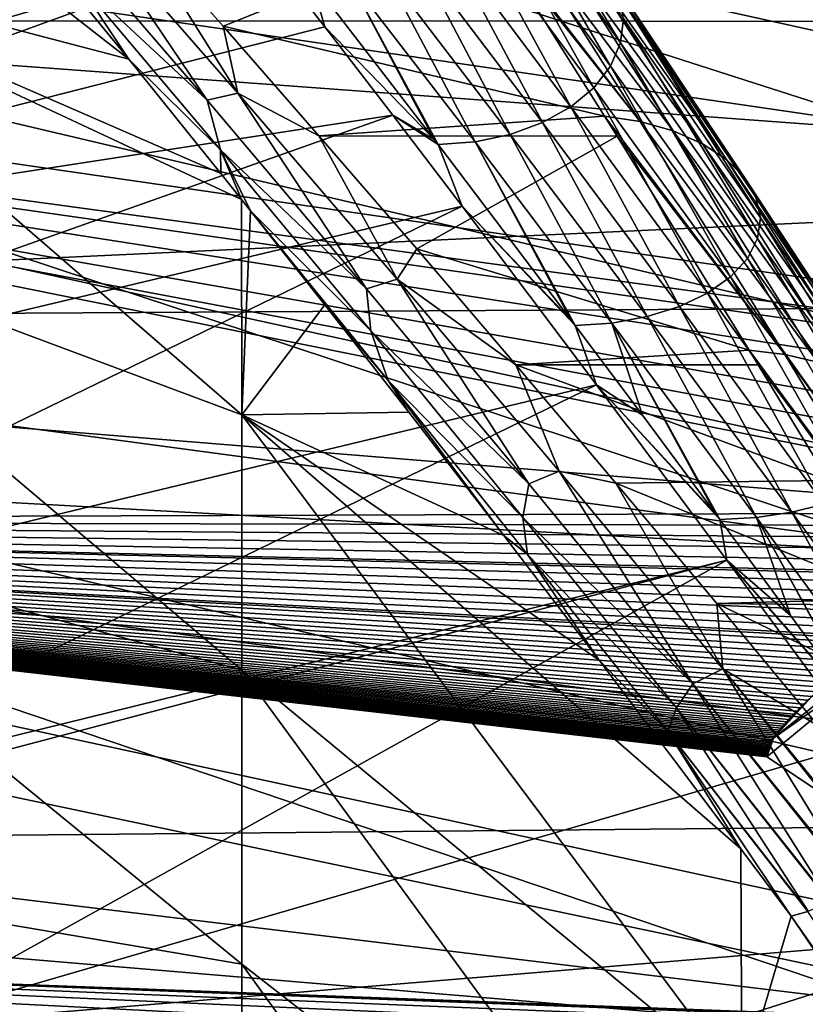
# Model space of a CAD drawing. Header units: metres. Extents: x -22 to 72, y -222 to 22.
# Tile 389 of 410: x 57 to 59.08, y 12.96 to 15.57. Entities that reach past the tile are written whole.
import ezdxf

# ---------------------------------------------------------------- set-up
doc = ezdxf.new("R2010")
doc.units = ezdxf.units.M
doc.layers.add('solid_509499_SW0002_01', color=7, linetype='CONTINUOUS')

msp = doc.modelspace()

# ---------------------------------------------------------------- linework, layer by layer
at = {"layer": 'solid_509499_SW0002_01'}
for points in [[(59.299999, 15.29152, 79.610748), (53.299999, 16.169104, 80.438652), (53.299999, 17.218668, 78.93972)], [(59.299999, 15.29152, 79.610748), (53.299999, 17.218668, 78.93972), (59.299999, 15.79896, 78.910217)], [(60.799999, 15.170644, 56.72784), (53.299999, 16.826427, 56.46608), (53.299999, 15.725126, 55.004604)], [(60.799999, 15.170644, 56.72784), (60.799999, 15.669168, 57.431786), (53.299999, 16.826427, 56.46608)], [(53.5, 15.570957, 53.909389), (53.5, 16.771345, 55.361885), (68.892906, 16.768806, 55.358517)], [(53.5, 15.570957, 53.909389), (68.892906, 16.768806, 55.358517), (68.892647, 15.568485, 53.906658)], [(57.284763, 15.468898, 73.779427), (56.153522, 16.353491, 74.042969), (56.153522, 15.766315, 75.441597)], [(57.284763, 15.468898, 73.779427), (57.046501, 15.760974, 73.574783), (56.153522, 16.353491, 74.042969)], [(59.299999, 14.184084, 80.940315), (53.299999, 14.988661, 81.838356), (53.299999, 16.169104, 80.438652)], [(59.299999, 14.752696, 80.288124), (53.299999, 16.169104, 80.438652), (59.299999, 15.29152, 79.610748)], [(59.299999, 14.184084, 80.940315), (53.299999, 16.169104, 80.438652), (59.299999, 14.752696, 80.288124)], [(57.324516, 16.167601, 71.185913), (54.911007, 15.286402, 71.319283), (54.647202, 15.627502, 70.792061)], [(57.474178, 15.978541, 71.44722), (54.911007, 15.286402, 71.319283), (57.324516, 16.167601, 71.185913)], [(53.5, 16.053226, 81.538605), (68.912209, 15.49331, 82.175941), (68.913612, 16.093622, 81.490562)], [(53.5, 16.053226, 81.538605), (53.5, 14.77501, 82.923103), (68.912209, 15.49331, 82.175941)], [(58.589035, 15.51264, 72.544777), (58.251923, 15.98486, 72.082947), (58.259624, 16.057203, 72.148849)], [(58.596733, 15.576848, 72.618622), (58.589035, 15.51264, 72.544777), (58.259624, 16.057203, 72.148849)], [(57.474178, 15.978541, 71.44722), (55.098606, 15.039456, 71.635147), (54.911007, 15.286402, 71.319283)], [(57.634136, 15.774632, 71.697624), (55.098606, 15.039456, 71.635147), (57.474178, 15.978541, 71.44722)], [(58.562359, 15.450657, 72.47348), (58.22525, 15.915024, 72.019333), (58.251923, 15.98486, 72.082947)], [(58.589035, 15.51264, 72.544777), (58.562359, 15.450657, 72.47348), (58.251923, 15.98486, 72.082947)], [(58.517746, 15.393288, 72.407501), (58.180637, 15.850385, 71.960449), (58.22525, 15.915024, 72.019333)], [(58.562359, 15.450657, 72.47348), (58.517746, 15.393288, 72.407501), (58.22525, 15.915024, 72.019333)], [(58.64119, 15.303679, 73.402916), (58.278187, 15.876081, 72.962791), (58.183834, 15.893159, 72.983002)], [(58.222462, 15.832685, 73.034882), (58.64119, 15.303679, 73.402916), (58.183834, 15.893159, 72.983002)], [(58.728733, 15.278809, 73.366119), (58.365726, 15.846941, 72.929276), (58.278187, 15.876081, 72.962791)], [(58.64119, 15.303679, 73.402916), (58.728733, 15.278809, 73.366119), (58.278187, 15.876081, 72.962791)], [(57.078606, 15.841122, 73.36647), (57.492329, 15.360668, 73.683205), (57.161591, 15.851498, 73.292465)], [(57.136875, 15.69192, 73.55793), (57.492329, 15.360668, 73.683205), (57.078606, 15.841122, 73.36647)], [(57.57423, 15.378893, 73.609482), (57.287601, 15.835893, 73.261848), (57.161591, 15.851498, 73.292465)], [(57.492329, 15.360668, 73.683205), (57.57423, 15.378893, 73.609482), (57.161591, 15.851498, 73.292465)], [(57.287601, 15.835893, 73.261848), (57.534794, 15.55666, 73.456932), (58.222462, 15.832685, 73.034882)], [(57.57423, 15.378893, 73.609482), (57.534794, 15.55666, 73.456932), (57.287601, 15.835893, 73.261848)], [(57.534794, 15.55666, 73.456932), (58.546772, 15.318317, 73.42495), (58.222462, 15.832685, 73.034882)], [(58.456905, 15.342744, 72.349365), (58.119797, 15.793436, 71.908569), (58.180637, 15.850385, 71.960449)], [(58.517746, 15.393288, 72.407501), (58.456905, 15.342744, 72.349365), (58.180637, 15.850385, 71.960449)], [(58.222462, 15.832685, 73.034882), (58.546772, 15.318317, 73.42495), (58.64119, 15.303679, 73.402916)], [(58.805908, 15.244839, 73.315865), (58.442905, 15.80714, 72.883499), (58.365726, 15.846941, 72.929276)], [(58.728733, 15.278809, 73.366119), (58.805908, 15.244839, 73.315865), (58.365726, 15.846941, 72.929276)], [(58.869747, 15.203079, 73.254082), (58.506741, 15.758215, 72.827225), (58.442905, 15.80714, 72.883499)], [(58.805908, 15.244839, 73.315865), (58.869747, 15.203079, 73.254082), (58.442905, 15.80714, 72.883499)], [(58.382191, 15.300972, 72.301323), (58.045082, 15.746371, 71.8657), (58.119797, 15.793436, 71.908569)], [(58.456905, 15.342744, 72.349365), (58.382191, 15.300972, 72.301323), (58.119797, 15.793436, 71.908569)], [(57.634136, 15.774632, 71.697624), (55.208389, 14.893519, 71.801727), (55.098606, 15.039456, 71.635147)], [(57.804913, 15.554849, 71.937141), (55.208389, 14.893519, 71.801727), (57.634136, 15.774632, 71.697624)], [(57.584846, 14.525599, 75.278206), (56.153522, 15.766315, 75.441597), (56.153522, 15.059789, 76.783897)], [(57.528561, 15.165804, 73.967712), (57.284763, 15.468898, 73.779427), (56.153522, 15.766315, 75.441597)], [(57.58353, 15.096876, 74.007347), (57.528561, 15.165804, 73.967712), (56.153522, 15.766315, 75.441597)], [(57.584846, 14.525599, 75.278206), (57.58353, 15.096876, 74.007347), (56.153522, 15.766315, 75.441597)], [(57.136875, 15.69192, 73.55793), (57.046501, 15.760974, 73.574783), (57.284763, 15.468898, 73.779427)], [(57.768448, 15.680322, 71.805527), (57.804913, 15.554849, 71.937141), (57.634136, 15.774632, 71.697624)], [(58.917786, 15.155141, 73.183159), (58.554779, 15.702048, 72.762627), (58.506741, 15.758215, 72.827225)], [(58.869747, 15.203079, 73.254082), (58.917786, 15.155141, 73.183159), (58.506741, 15.758215, 72.827225)], [(58.296474, 15.269584, 72.265221), (57.959366, 15.711006, 71.833481), (58.045082, 15.746371, 71.8657)], [(58.382191, 15.300972, 72.301323), (58.296474, 15.269584, 72.265221), (58.045082, 15.746371, 71.8657)], [(60.799999, 14.080444, 55.392422), (53.299999, 15.725126, 55.004604), (53.299999, 14.496555, 53.646957)], [(60.799999, 14.640914, 56.047859), (60.799999, 15.170644, 56.72784), (53.299999, 15.725126, 55.004604)], [(60.799999, 14.080444, 55.392422), (60.799999, 14.640914, 56.047859), (53.299999, 15.725126, 55.004604)], [(58.203064, 15.249788, 72.242447), (57.865955, 15.688702, 71.813164), (57.959366, 15.711006, 71.833481)], [(58.296474, 15.269584, 72.265221), (58.203064, 15.249788, 72.242447), (57.959366, 15.711006, 71.833481)], [(58.948174, 15.102869, 73.105835), (58.585171, 15.640805, 72.692184), (58.554779, 15.702048, 72.762627)], [(58.917786, 15.155141, 73.183159), (58.948174, 15.102869, 73.105835), (58.554779, 15.702048, 72.762627)], [(57.136875, 15.69192, 73.55793), (57.284763, 15.468898, 73.779427), (57.527836, 15.228359, 73.841309)], [(57.136875, 15.69192, 73.55793), (57.527836, 15.228359, 73.841309), (57.492329, 15.360668, 73.683205)], [(57.865955, 15.688702, 71.813164), (58.094994, 15.256189, 72.221817), (57.768448, 15.680322, 71.805527)], [(57.768448, 15.680322, 71.805527), (58.094994, 15.256189, 72.221817), (57.804913, 15.554849, 71.937141)], [(57.865955, 15.688702, 71.813164), (58.105545, 15.242368, 72.233871), (58.094994, 15.256189, 72.221817)], [(58.203064, 15.249788, 72.242447), (58.105545, 15.242368, 72.233871), (57.865955, 15.688702, 71.813164)], [(58.95974, 15.048281, 73.02507), (58.596733, 15.576848, 72.618622), (58.585171, 15.640805, 72.692184)], [(58.948174, 15.102869, 73.105835), (58.95974, 15.048281, 73.02507), (58.585171, 15.640805, 72.692184)], [(61.498295, 14.484581, 52.794838), (53.5, 15.570957, 53.909389), (68.892647, 15.568485, 53.906658)], [(59.952843, 14.266319, 52.58987), (53.5, 14.2452, 52.570343), (53.5, 15.570957, 53.909389)], [(60.135799, 14.325165, 52.644554), (59.952843, 14.266319, 52.58987), (53.5, 15.570957, 53.909389)], [(60.323097, 14.375108, 52.691299), (60.135799, 14.325165, 52.644554), (53.5, 15.570957, 53.909389)], [(60.708015, 14.448019, 52.760094), (60.323097, 14.375108, 52.691299), (53.5, 15.570957, 53.909389)], [(61.101707, 14.484582, 52.794838), (60.708015, 14.448019, 52.760094), (53.5, 15.570957, 53.909389)], [(61.498295, 14.484581, 52.794838), (61.101707, 14.484582, 52.794838), (53.5, 15.570957, 53.909389)], [(58.952038, 14.993478, 72.944), (58.589035, 15.51264, 72.544777), (58.596733, 15.576848, 72.618622)], [(58.95974, 15.048281, 73.02507), (58.952038, 14.993478, 72.944), (58.596733, 15.576848, 72.618622)], [(57.985092, 15.320607, 72.163025), (55.208389, 14.893519, 71.801727), (57.804913, 15.554849, 71.937141)], [(57.534794, 15.55666, 73.456932), (57.789005, 15.265943, 73.636475), (58.546772, 15.318317, 73.42495)], [(57.57423, 15.378893, 73.609482), (57.789005, 15.265943, 73.636475), (57.534794, 15.55666, 73.456932)], [(58.094994, 15.256189, 72.221817), (57.985092, 15.320607, 72.163025), (57.804913, 15.554849, 71.937141)], [(53.5, 14.77501, 82.923103), (68.910706, 14.863832, 82.834641), (68.912209, 15.49331, 82.175941)], [(58.925365, 14.940575, 72.86573), (58.562359, 15.450657, 72.47348), (58.589035, 15.51264, 72.544777)], [(58.952038, 14.993478, 72.944), (58.925365, 14.940575, 72.86573), (58.589035, 15.51264, 72.544777)], [(57.527836, 15.228359, 73.841309), (57.284763, 15.468898, 73.779427), (57.528561, 15.165804, 73.967712)], [(58.880749, 14.891609, 72.793289), (58.517746, 15.393288, 72.407501), (58.562359, 15.450657, 72.47348)], [(58.925365, 14.940575, 72.86573), (58.880749, 14.891609, 72.793289), (58.562359, 15.450657, 72.47348)], [(58.819912, 14.848469, 72.729469), (58.456905, 15.342744, 72.349365), (58.517746, 15.393288, 72.407501)], [(58.880749, 14.891609, 72.793289), (58.819912, 14.848469, 72.729469), (58.517746, 15.393288, 72.407501)], [(57.492329, 15.360668, 73.683205), (57.915581, 14.859968, 73.949249), (57.57423, 15.378893, 73.609482)], [(57.996674, 14.88578, 73.876884), (57.789005, 15.265943, 73.636475), (57.57423, 15.378893, 73.609482)], [(57.915581, 14.859968, 73.949249), (57.996674, 14.88578, 73.876884), (57.57423, 15.378893, 73.609482)], [(57.527836, 15.228359, 73.841309), (57.915581, 14.859968, 73.949249), (57.492329, 15.360668, 73.683205)], [(58.745193, 14.812816, 72.676727), (58.382191, 15.300972, 72.301323), (58.456905, 15.342744, 72.349365)], [(58.819912, 14.848469, 72.729469), (58.745193, 14.812816, 72.676727), (58.456905, 15.342744, 72.349365)], [(57.985092, 15.320607, 72.163025), (55.535427, 14.453297, 72.231606), (55.208389, 14.893519, 71.801727)], [(58.169193, 15.079177, 72.368553), (55.535427, 14.453297, 72.231606), (57.985092, 15.320607, 72.163025)], [(57.789005, 15.265943, 73.636475), (58.580025, 15.264978, 73.460579), (58.546772, 15.318317, 73.42495)], [(58.105545, 15.242368, 72.233871), (58.169193, 15.079177, 72.368553), (57.985092, 15.320607, 72.163025)], [(58.094994, 15.256189, 72.221817), (58.105545, 15.242368, 72.233871), (57.985092, 15.320607, 72.163025)], [(59.024769, 14.685409, 73.767204), (58.64119, 15.303679, 73.402916), (58.546772, 15.318317, 73.42495)], [(58.580025, 15.264978, 73.460579), (59.024769, 14.685409, 73.767204), (58.546772, 15.318317, 73.42495)], [(58.659477, 14.786025, 72.637093), (58.296474, 15.269584, 72.265221), (58.382191, 15.300972, 72.301323)], [(58.745193, 14.812816, 72.676727), (58.659477, 14.786025, 72.637093), (58.382191, 15.300972, 72.301323)], [(59.112312, 14.6653, 73.727608), (58.728733, 15.278809, 73.366119), (58.64119, 15.303679, 73.402916)], [(59.024769, 14.685409, 73.767204), (59.112312, 14.6653, 73.727608), (58.64119, 15.303679, 73.402916)], [(57.789005, 15.265943, 73.636475), (58.04863, 14.965544, 73.799042), (58.580025, 15.264978, 73.460579)], [(57.996674, 14.88578, 73.876884), (58.04863, 14.965544, 73.799042), (57.789005, 15.265943, 73.636475)], [(58.04863, 14.965544, 73.799042), (58.930305, 14.697274, 73.790848), (58.580025, 15.264978, 73.460579)], [(58.566067, 14.76913, 72.612091), (58.203064, 15.249788, 72.242447), (58.296474, 15.269584, 72.265221)], [(58.659477, 14.786025, 72.637093), (58.566067, 14.76913, 72.612091), (58.296474, 15.269584, 72.265221)], [(58.580025, 15.264978, 73.460579), (58.930305, 14.697274, 73.790848), (59.024769, 14.685409, 73.767204)], [(59.189487, 14.637836, 73.673523), (58.805908, 15.244839, 73.315865), (58.728733, 15.278809, 73.366119)], [(59.112312, 14.6653, 73.727608), (59.189487, 14.637836, 73.673523), (58.728733, 15.278809, 73.366119)], [(58.203064, 15.249788, 72.242447), (58.457226, 14.777871, 72.592461), (58.105545, 15.242368, 72.233871)], [(58.105545, 15.242368, 72.233871), (58.457226, 14.777871, 72.592461), (58.169193, 15.079177, 72.368553)], [(58.203064, 15.249788, 72.242447), (58.468552, 14.762792, 72.602692), (58.457226, 14.777871, 72.592461)], [(58.566067, 14.76913, 72.612091), (58.468552, 14.762792, 72.602692), (58.203064, 15.249788, 72.242447)], [(59.253326, 14.604073, 73.607033), (58.869747, 15.203079, 73.254082), (58.805908, 15.244839, 73.315865)], [(59.189487, 14.637836, 73.673523), (59.253326, 14.604073, 73.607033), (58.805908, 15.244839, 73.315865)], [(57.527836, 15.228359, 73.841309), (57.528561, 15.165804, 73.967712), (57.58353, 15.096876, 74.007347)], [(57.527836, 15.228359, 73.841309), (57.58353, 15.096876, 74.007347), (57.60741, 15.066868, 74.024246)], [(57.527836, 15.228359, 73.841309), (57.60741, 15.066868, 74.024246), (57.926247, 14.747944, 74.079239)], [(57.527836, 15.228359, 73.841309), (57.926247, 14.747944, 74.079239), (57.915581, 14.859968, 73.949249)], [(59.301365, 14.565313, 73.530708), (58.917786, 15.155141, 73.183159), (58.869747, 15.203079, 73.254082)], [(59.253326, 14.604073, 73.607033), (59.301365, 14.565313, 73.530708), (58.869747, 15.203079, 73.254082)], [(59.331753, 14.523052, 73.447479), (58.948174, 15.102869, 73.105835), (58.917786, 15.155141, 73.183159)], [(59.301365, 14.565313, 73.530708), (59.331753, 14.523052, 73.447479), (58.917786, 15.155141, 73.183159)], [(59.343319, 14.478917, 73.360565), (58.95974, 15.048281, 73.02507), (58.948174, 15.102869, 73.105835)], [(59.331753, 14.523052, 73.447479), (59.343319, 14.478917, 73.360565), (58.948174, 15.102869, 73.105835)], [(58.169193, 15.079177, 72.368553), (55.887867, 13.970789, 72.602272), (55.535427, 14.453297, 72.231606)], [(58.525555, 14.604773, 72.70385), (55.887867, 13.970789, 72.602272), (58.169193, 15.079177, 72.368553)], [(57.60741, 15.066868, 74.024246), (57.58353, 15.096876, 74.007347), (57.584846, 14.525599, 75.278206)], [(58.468552, 14.762792, 72.602692), (58.525555, 14.604773, 72.70385), (58.169193, 15.079177, 72.368553)], [(58.457226, 14.777871, 72.592461), (58.468552, 14.762792, 72.602692), (58.169193, 15.079177, 72.368553)], [(57.584846, 13.847967, 76.497002), (56.153522, 15.059789, 76.783897), (56.153522, 14.239259, 78.0597)], [(57.584846, 13.847967, 76.497002), (57.584846, 14.525599, 75.278206), (56.153522, 15.059789, 76.783897)], [(57.804581, 14.817547, 74.156609), (57.60741, 15.066868, 74.024246), (57.584846, 14.525599, 75.278206)], [(57.972935, 14.616538, 74.228951), (57.60741, 15.066868, 74.024246), (57.804581, 14.817547, 74.156609)], [(57.972935, 14.616538, 74.228951), (57.926247, 14.747944, 74.079239), (57.60741, 15.066868, 74.024246)], [(59.335617, 14.434608, 73.273315), (58.952038, 14.993478, 72.944), (58.95974, 15.048281, 73.02507)], [(59.343319, 14.478917, 73.360565), (59.335617, 14.434608, 73.273315), (58.95974, 15.048281, 73.02507)], [(59.299999, 12.962036, 82.164238), (53.299999, 13.688113, 83.125984), (53.299999, 14.988661, 81.838356)], [(59.299999, 13.587073, 81.565819), (53.299999, 14.988661, 81.838356), (59.299999, 14.184084, 80.940315)], [(59.299999, 12.962036, 82.164238), (53.299999, 14.988661, 81.838356), (59.299999, 13.587073, 81.565819)], [(59.308945, 14.391836, 73.189079), (58.925365, 14.940575, 72.86573), (58.952038, 14.993478, 72.944)], [(59.335617, 14.434608, 73.273315), (59.308945, 14.391836, 73.189079), (58.952038, 14.993478, 72.944)], [(57.996674, 14.88578, 73.876884), (58.311657, 14.657778, 73.943222), (58.04863, 14.965544, 73.799042)], [(58.04863, 14.965544, 73.799042), (58.311657, 14.657778, 73.943222), (58.930305, 14.697274, 73.790848)], [(59.264328, 14.352247, 73.111122), (58.880749, 14.891609, 72.793289), (58.925365, 14.940575, 72.86573)], [(59.308945, 14.391836, 73.189079), (59.264328, 14.352247, 73.111122), (58.925365, 14.940575, 72.86573)], [(59.203491, 14.317368, 73.042435), (58.819912, 14.848469, 72.729469), (58.880749, 14.891609, 72.793289)], [(59.264328, 14.352247, 73.111122), (59.203491, 14.317368, 73.042435), (58.880749, 14.891609, 72.793289)], [(57.915581, 14.859968, 73.949249), (58.345684, 14.342481, 74.163734), (57.996674, 14.88578, 73.876884)], [(58.426208, 14.375615, 74.093727), (58.311657, 14.657778, 73.943222), (57.996674, 14.88578, 73.876884)], [(58.345684, 14.342481, 74.163734), (58.426208, 14.375615, 74.093727), (57.996674, 14.88578, 73.876884)], [(53.5, 14.77501, 82.923103), (68.907753, 13.522199, 84.067055), (68.910706, 14.863832, 82.834641)], [(57.926247, 14.747944, 74.079239), (58.345684, 14.342481, 74.163734), (57.915581, 14.859968, 73.949249)], [(59.128773, 14.288543, 72.985672), (58.745193, 14.812816, 72.676727), (58.819912, 14.848469, 72.729469)], [(59.203491, 14.317368, 73.042435), (59.128773, 14.288543, 72.985672), (58.819912, 14.848469, 72.729469)], [(58.027588, 14.532323, 74.291084), (57.804581, 14.817547, 74.156609), (57.584846, 14.525599, 75.278206)], [(57.972935, 14.616538, 74.228951), (57.804581, 14.817547, 74.156609), (58.027588, 14.532323, 74.291084)], [(59.043056, 14.266882, 72.943016), (58.659477, 14.786025, 72.637093), (58.745193, 14.812816, 72.676727)], [(59.128773, 14.288543, 72.985672), (59.043056, 14.266882, 72.943016), (58.745193, 14.812816, 72.676727)], [(53.5, 14.77501, 82.923103), (53.5, 13.377833, 84.187454), (68.907753, 13.522199, 84.067055)], [(58.566067, 14.76913, 72.612091), (58.647041, 14.524254, 72.754013), (58.468552, 14.762792, 72.602692)], [(58.468552, 14.762792, 72.602692), (58.647041, 14.524254, 72.754013), (58.525555, 14.604773, 72.70385)], [(58.949646, 14.253222, 72.916115), (58.566067, 14.76913, 72.612091), (58.659477, 14.786025, 72.637093)], [(58.566067, 14.76913, 72.612091), (58.852131, 14.248097, 72.905998), (58.841599, 14.262333, 72.898735)], [(58.949646, 14.253222, 72.916115), (58.852131, 14.248097, 72.905998), (58.566067, 14.76913, 72.612091)], [(58.566067, 14.76913, 72.612091), (58.841599, 14.262333, 72.898735), (58.647041, 14.524254, 72.754013)], [(59.043056, 14.266882, 72.943016), (58.949646, 14.253222, 72.916115), (58.659477, 14.786025, 72.637093)], [(57.926247, 14.747944, 74.079239), (58.330074, 14.253496, 74.270866), (58.345684, 14.342481, 74.163734)], [(57.972935, 14.616538, 74.228951), (58.330074, 14.253496, 74.270866), (57.926247, 14.747944, 74.079239)], [(58.311657, 14.657778, 73.943222), (58.954247, 14.658062, 73.81057), (58.930305, 14.697274, 73.790848)], [(59.422646, 14.029593, 74.049118), (59.024769, 14.685409, 73.767204), (58.930305, 14.697274, 73.790848)], [(58.954247, 14.658062, 73.81057), (59.422646, 14.029593, 74.049118), (58.930305, 14.697274, 73.790848)], [(59.510189, 14.014729, 74.007271), (59.112312, 14.6653, 73.727608), (59.024769, 14.685409, 73.767204)], [(59.422646, 14.029593, 74.049118), (59.510189, 14.014729, 74.007271), (59.024769, 14.685409, 73.767204)], [(58.311657, 14.657778, 73.943222), (59.140186, 14.351552, 73.951958), (58.954247, 14.658062, 73.81057)], [(58.311657, 14.657778, 73.943222), (58.576813, 14.344252, 74.068207), (59.140186, 14.351552, 73.951958)], [(58.426208, 14.375615, 74.093727), (58.576813, 14.344252, 74.068207), (58.311657, 14.657778, 73.943222)], [(58.954247, 14.658062, 73.81057), (59.140186, 14.351552, 73.951958), (59.422646, 14.029593, 74.049118)], [(58.525555, 14.604773, 72.70385), (56.233761, 13.490017, 72.888268), (55.887867, 13.970789, 72.602272)], [(58.871014, 14.140027, 72.95797), (56.233761, 13.490017, 72.888268), (58.525555, 14.604773, 72.70385)], [(57.972935, 14.616538, 74.228951), (58.027588, 14.532323, 74.291084), (58.27977, 14.205788, 74.424042)], [(57.972935, 14.616538, 74.228951), (58.27977, 14.205788, 74.424042), (58.342381, 14.155221, 74.393974)], [(57.972935, 14.616538, 74.228951), (58.342381, 14.155221, 74.393974), (58.330074, 14.253496, 74.270866)], [(58.852131, 14.248097, 72.905998), (58.871014, 14.140027, 72.95797), (58.525555, 14.604773, 72.70385)], [(58.841599, 14.262333, 72.898735), (58.852131, 14.248097, 72.905998), (58.525555, 14.604773, 72.70385)], [(58.647041, 14.524254, 72.754013), (58.841599, 14.262333, 72.898735), (58.525555, 14.604773, 72.70385)], [(58.27977, 14.205788, 74.424042), (58.027588, 14.532323, 74.291084), (57.584846, 14.525599, 75.278206)], [(57.584846, 14.525599, 75.278206), (58.910282, 12.751908, 75.789078), (58.90818, 13.374386, 74.668884)], [(57.584846, 13.847967, 76.497002), (58.910282, 12.751908, 75.789078), (57.584846, 14.525599, 75.278206)], [(58.532673, 13.874199, 74.537292), (57.584846, 14.525599, 75.278206), (58.90818, 13.374386, 74.668884)], [(58.532673, 13.874199, 74.537292), (58.27977, 14.205788, 74.424042), (57.584846, 14.525599, 75.278206)], [(60.799999, 12.87275, 54.161564), (53.299999, 14.496555, 53.646957), (53.299999, 13.151852, 52.405491)], [(60.799999, 13.490433, 54.762997), (60.799999, 14.080444, 55.392422), (53.299999, 14.496555, 53.646957)], [(60.799999, 12.87275, 54.161564), (60.799999, 13.490433, 54.762997), (53.299999, 14.496555, 53.646957)], [(58.345684, 14.342481, 74.163734), (58.780247, 13.811545, 74.325462), (58.426208, 14.375615, 74.093727)], [(58.860455, 13.851612, 74.258766), (58.576813, 14.344252, 74.068207), (58.426208, 14.375615, 74.093727)], [(58.780247, 13.811545, 74.325462), (58.860455, 13.851612, 74.258766), (58.426208, 14.375615, 74.093727)], [(58.330074, 14.253496, 74.270866), (58.780247, 13.811545, 74.325462), (58.345684, 14.342481, 74.163734)], [(58.576813, 14.344252, 74.068207), (59.328152, 14.03839, 74.074066), (59.140186, 14.351552, 73.951958)], [(58.576813, 14.344252, 74.068207), (58.843903, 14.025231, 74.173904), (59.328152, 14.03839, 74.074066)], [(58.860455, 13.851612, 74.258766), (58.843903, 14.025231, 74.173904), (58.576813, 14.344252, 74.068207)], [(59.952843, 14.266319, 52.58987), (59.858067, 14.231424, 52.557636), (53.5, 14.2452, 52.570343)], [(59.347523, 13.710114, 73.149635), (58.949646, 14.253222, 72.916115), (59.043056, 14.266882, 72.943016)], [(59.440933, 13.720211, 73.17807), (59.043056, 14.266882, 72.943016), (59.128773, 14.288543, 72.985672)], [(59.440933, 13.720211, 73.17807), (59.347523, 13.710114, 73.149635), (59.043056, 14.266882, 72.943016)], [(60.137913, 12.846172, 51.387478), (53.5, 12.80475, 51.35553), (53.5, 14.2452, 52.570343)], [(58.975948, 13.618979, 52.0149), (58.977135, 13.61799, 52.014057), (53.5, 14.2452, 52.570343)], [(60.137913, 12.846172, 51.387478), (53.5, 14.2452, 52.570343), (58.977135, 13.61799, 52.014057)], [(58.975067, 13.620152, 52.0159), (58.975948, 13.618979, 52.0149), (53.5, 14.2452, 52.570343)], [(58.974461, 13.62149, 52.01704), (58.975067, 13.620152, 52.0159), (53.5, 14.2452, 52.570343)], [(58.974098, 13.622962, 52.018295), (58.974461, 13.62149, 52.01704), (53.5, 14.2452, 52.570343)], [(58.973953, 13.624535, 52.019634), (58.974098, 13.622962, 52.018295), (53.5, 14.2452, 52.570343)], [(58.973995, 13.626192, 52.021049), (58.973953, 13.624535, 52.019634), (53.5, 14.2452, 52.570343)], [(58.974205, 13.627961, 52.022556), (58.973995, 13.626192, 52.021049), (53.5, 14.2452, 52.570343)], [(58.974583, 13.629869, 52.024185), (58.974205, 13.627961, 52.022556), (53.5, 14.2452, 52.570343)], [(58.975132, 13.631928, 52.025944), (58.974583, 13.629869, 52.024185), (53.5, 14.2452, 52.570343)], [(58.975861, 13.634153, 52.02784), (58.975132, 13.631928, 52.025944), (53.5, 14.2452, 52.570343)], [(58.976772, 13.636556, 52.029892), (58.975861, 13.634153, 52.02784), (53.5, 14.2452, 52.570343)], [(58.977875, 13.639138, 52.032097), (58.976772, 13.636556, 52.029892), (53.5, 14.2452, 52.570343)], [(58.979176, 13.641899, 52.034458), (58.977875, 13.639138, 52.032097), (53.5, 14.2452, 52.570343)], [(58.980679, 13.644847, 52.036976), (58.979176, 13.641899, 52.034458), (53.5, 14.2452, 52.570343)], [(58.982395, 13.647991, 52.039665), (58.980679, 13.644847, 52.036976), (53.5, 14.2452, 52.570343)], [(58.984333, 13.651337, 52.042526), (58.982395, 13.647991, 52.039665), (53.5, 14.2452, 52.570343)], [(58.986534, 13.654934, 52.045601), (58.984333, 13.651337, 52.042526), (53.5, 14.2452, 52.570343)], [(58.989037, 13.658836, 52.048943), (58.986534, 13.654934, 52.045601), (53.5, 14.2452, 52.570343)], [(58.991821, 13.662996, 52.052505), (58.989037, 13.658836, 52.048943), (53.5, 14.2452, 52.570343)], [(58.994804, 13.667278, 52.056175), (58.991821, 13.662996, 52.052505), (53.5, 14.2452, 52.570343)], [(58.99789, 13.671557, 52.059845), (58.994804, 13.667278, 52.056175), (53.5, 14.2452, 52.570343)], [(59.001053, 13.675813, 52.063496), (58.99789, 13.671557, 52.059845), (53.5, 14.2452, 52.570343)], [(59.004337, 13.680113, 52.067188), (59.001053, 13.675813, 52.063496), (53.5, 14.2452, 52.570343)], [(59.007793, 13.684529, 52.07098), (59.004337, 13.680113, 52.067188), (53.5, 14.2452, 52.570343)], [(59.011482, 13.689127, 52.074932), (59.007793, 13.684529, 52.07098), (53.5, 14.2452, 52.570343)], [(59.015453, 13.693967, 52.079094), (59.011482, 13.689127, 52.074932), (53.5, 14.2452, 52.570343)], [(59.019764, 13.699108, 52.083519), (59.015453, 13.693967, 52.079094), (53.5, 14.2452, 52.570343)], [(59.024483, 13.704612, 52.088257), (59.019764, 13.699108, 52.083519), (53.5, 14.2452, 52.570343)], [(59.029671, 13.710533, 52.093357), (59.024483, 13.704612, 52.088257), (53.5, 14.2452, 52.570343)], [(59.035397, 13.716928, 52.098873), (59.029671, 13.710533, 52.093357), (53.5, 14.2452, 52.570343)], [(59.041729, 13.723851, 52.104847), (59.035397, 13.716928, 52.098873), (53.5, 14.2452, 52.570343)], [(59.048752, 13.731355, 52.111328), (59.041729, 13.723851, 52.104847), (53.5, 14.2452, 52.570343)], [(59.056534, 13.739487, 52.118359), (59.048752, 13.731355, 52.111328), (53.5, 14.2452, 52.570343)], [(59.065155, 13.748291, 52.12598), (59.056534, 13.739487, 52.118359), (53.5, 14.2452, 52.570343)], [(59.074699, 13.757812, 52.134232), (59.065155, 13.748291, 52.12598), (53.5, 14.2452, 52.570343)], [(59.085239, 13.768074, 52.143135), (59.074699, 13.757812, 52.134232), (53.5, 14.2452, 52.570343)], [(59.096249, 13.778547, 52.152237), (59.085239, 13.768074, 52.143135), (53.5, 14.2452, 52.570343)], [(59.109386, 13.790731, 52.162838), (59.096249, 13.778547, 52.152237), (53.5, 14.2452, 52.570343)], [(59.122925, 13.802973, 52.173504), (59.109386, 13.790731, 52.162838), (53.5, 14.2452, 52.570343)], [(59.13739, 13.815719, 52.184631), (59.122925, 13.802973, 52.173504), (53.5, 14.2452, 52.570343)], [(59.152725, 13.828894, 52.196148), (59.13739, 13.815719, 52.184631), (53.5, 14.2452, 52.570343)], [(59.168877, 13.842419, 52.207993), (59.152725, 13.828894, 52.196148), (53.5, 14.2452, 52.570343)], [(59.185833, 13.85626, 52.220139), (59.168877, 13.842419, 52.207993), (53.5, 14.2452, 52.570343)], [(59.20372, 13.870486, 52.232639), (59.185833, 13.85626, 52.220139), (53.5, 14.2452, 52.570343)], [(59.222851, 13.88531, 52.245693), (59.20372, 13.870486, 52.232639), (53.5, 14.2452, 52.570343)], [(59.243607, 13.900965, 52.259506), (59.222851, 13.88531, 52.245693), (53.5, 14.2452, 52.570343)], [(59.266376, 13.91765, 52.274258), (59.243607, 13.900965, 52.259506), (53.5, 14.2452, 52.570343)], [(59.282364, 13.929073, 52.284374), (59.266376, 13.91765, 52.274258), (53.5, 14.2452, 52.570343)], [(59.291557, 13.935546, 52.290112), (59.282364, 13.929073, 52.284374), (53.5, 14.2452, 52.570343)], [(59.319561, 13.954809, 52.30722), (59.291557, 13.935546, 52.290112), (53.5, 14.2452, 52.570343)], [(59.35083, 13.975572, 52.32571), (59.319561, 13.954809, 52.30722), (53.5, 14.2452, 52.570343)], [(59.385818, 13.997937, 52.34568), (59.35083, 13.975572, 52.32571), (53.5, 14.2452, 52.570343)], [(59.425014, 14.021976, 52.367207), (59.385818, 13.997937, 52.34568), (53.5, 14.2452, 52.570343)], [(59.468929, 14.047724, 52.390339), (59.425014, 14.021976, 52.367207), (53.5, 14.2452, 52.570343)], [(59.518074, 14.075144, 52.415062), (59.468929, 14.047724, 52.390339), (53.5, 14.2452, 52.570343)], [(59.560738, 14.097823, 52.435574), (59.518074, 14.075144, 52.415062), (53.5, 14.2452, 52.570343)], [(59.572613, 14.103972, 52.441143), (59.560738, 14.097823, 52.435574), (53.5, 14.2452, 52.570343)], [(59.632759, 14.133954, 52.468376), (59.572613, 14.103972, 52.441143), (53.5, 14.2452, 52.570343)], [(59.699467, 14.165138, 52.496811), (59.632759, 14.133954, 52.468376), (53.5, 14.2452, 52.570343)], [(59.774097, 14.197644, 52.526573), (59.699467, 14.165138, 52.496811), (53.5, 14.2452, 52.570343)], [(59.858067, 14.231424, 52.557636), (59.774097, 14.197644, 52.526573), (53.5, 14.2452, 52.570343)], [(57.584846, 13.068315, 77.653206), (56.153522, 14.239259, 78.0597), (56.153522, 13.310938, 79.259354)], [(57.584846, 13.068315, 77.653206), (57.584846, 13.847967, 76.497002), (56.153522, 14.239259, 78.0597)], [(58.330074, 14.253496, 74.270866), (58.73732, 13.747852, 74.415314), (58.780247, 13.811545, 74.325462)], [(58.342381, 14.155221, 74.393974), (58.73732, 13.747852, 74.415314), (58.330074, 14.253496, 74.270866)], [(58.949646, 14.253222, 72.916115), (59.040031, 13.993221, 73.025887), (58.852131, 14.248097, 72.905998)], [(58.852131, 14.248097, 72.905998), (59.040031, 13.993221, 73.025887), (58.871014, 14.140027, 72.95797)], [(58.949646, 14.253222, 72.916115), (59.250015, 13.706324, 73.138954), (59.241718, 13.717702, 73.134895)], [(59.347523, 13.710114, 73.149635), (59.250015, 13.706324, 73.138954), (58.949646, 14.253222, 72.916115)], [(58.949646, 14.253222, 72.916115), (59.241718, 13.717702, 73.134895), (59.040031, 13.993221, 73.025887)], [(58.342381, 14.155221, 74.393974), (58.27977, 14.205788, 74.424042), (58.532673, 13.874199, 74.537292)], [(58.871014, 14.140027, 72.95797), (56.261051, 13.4518, 72.90786), (56.233761, 13.490017, 72.888268)], [(58.871014, 14.140027, 72.95797), (56.649246, 12.903899, 73.143021), (56.261051, 13.4518, 72.90786)], [(59.230053, 13.653155, 73.15638), (56.649246, 12.903899, 73.143021), (58.871014, 14.140027, 72.95797)], [(58.342381, 14.155221, 74.393974), (58.532673, 13.874199, 74.537292), (58.714188, 13.685099, 74.518944)], [(58.342381, 14.155221, 74.393974), (58.714188, 13.685099, 74.518944), (58.73732, 13.747852, 74.415314)], [(59.250015, 13.706324, 73.138954), (59.230053, 13.653155, 73.15638), (58.871014, 14.140027, 72.95797)], [(59.241718, 13.717702, 73.134895), (59.250015, 13.706324, 73.138954), (58.871014, 14.140027, 72.95797)], [(59.040031, 13.993221, 73.025887), (59.241718, 13.717702, 73.134895), (58.871014, 14.140027, 72.95797)], [(58.843903, 14.025231, 74.173904), (59.339275, 14.019764, 74.080643), (59.328152, 14.03839, 74.074066)], [(58.843903, 14.025231, 74.173904), (59.534943, 13.690681, 74.184654), (59.339275, 14.019764, 74.080643)], [(58.843903, 14.025231, 74.173904), (59.113159, 13.700259, 74.260376), (59.534943, 13.690681, 74.184654)], [(58.860455, 13.851612, 74.258766), (59.113159, 13.700259, 74.260376), (58.843903, 14.025231, 74.173904)], [(59.305428, 13.91586, 52.230331), (58.994804, 13.667278, 52.056175), (59.096249, 13.778547, 52.152237)], [(59.305428, 13.91586, 52.230331), (59.285954, 13.874043, 52.193348), (58.994804, 13.667278, 52.056175)], [(58.714188, 13.685099, 74.518944), (58.532673, 13.874199, 74.537292), (58.90818, 13.374386, 74.668884)], [(59.285954, 13.874043, 52.193348), (58.977135, 13.61799, 52.014057), (58.994804, 13.667278, 52.056175)], [(59.285954, 13.874043, 52.193348), (60.137913, 12.846172, 51.387478), (58.977135, 13.61799, 52.014057)], [(57.584846, 13.847967, 76.497002), (58.910282, 12.036059, 76.855171), (58.910282, 12.751908, 75.789078)], [(57.584846, 13.068315, 77.653206), (58.910282, 12.036059, 76.855171), (57.584846, 13.847967, 76.497002)], [(58.780247, 13.811545, 74.325462), (59.216488, 13.270203, 74.43425), (58.860455, 13.851612, 74.258766)], [(58.860455, 13.851612, 74.258766), (59.296669, 13.316555, 74.371689), (59.113159, 13.700259, 74.260376)], [(58.860455, 13.851612, 74.258766), (59.216488, 13.270203, 74.43425), (59.291851, 13.31365, 74.374817)], [(58.860455, 13.851612, 74.258766), (59.291851, 13.31365, 74.374817), (59.296669, 13.316555, 74.371689)], [(58.73732, 13.747852, 74.415314), (59.145626, 13.233708, 74.512589), (58.780247, 13.811545, 74.325462)], [(58.780247, 13.811545, 74.325462), (59.145626, 13.233708, 74.512589), (59.213245, 13.268428, 74.437294)], [(58.780247, 13.811545, 74.325462), (59.213245, 13.268428, 74.437294), (59.216488, 13.270203, 74.43425)], [(59.096249, 13.778547, 52.152237), (58.994804, 13.667278, 52.056175), (59.085239, 13.768074, 52.143135)], [(59.085239, 13.768074, 52.143135), (58.994804, 13.667278, 52.056175), (59.074699, 13.757812, 52.134232)], [(58.714188, 13.685099, 74.518944), (59.086521, 13.20837, 74.603996), (58.73732, 13.747852, 74.415314)], [(58.73732, 13.747852, 74.415314), (59.086521, 13.20837, 74.603996), (59.143791, 13.232836, 74.515007)], [(58.73732, 13.747852, 74.415314), (59.143791, 13.232836, 74.515007), (59.145626, 13.233708, 74.512589)], [(59.074699, 13.757812, 52.134232), (58.994804, 13.667278, 52.056175), (59.065155, 13.748291, 52.12598)], [(59.065155, 13.748291, 52.12598), (58.994804, 13.667278, 52.056175), (59.056534, 13.739487, 52.118359)], [(59.056534, 13.739487, 52.118359), (58.994804, 13.667278, 52.056175), (59.048752, 13.731355, 52.111328)], [(59.048752, 13.731355, 52.111328), (58.994804, 13.667278, 52.056175), (59.041729, 13.723851, 52.104847)], [(59.041729, 13.723851, 52.104847), (58.994804, 13.667278, 52.056175), (59.035397, 13.716928, 52.098873)], [(59.035397, 13.716928, 52.098873), (58.994804, 13.667278, 52.056175), (59.029671, 13.710533, 52.093357)], [(59.029671, 13.710533, 52.093357), (58.994804, 13.667278, 52.056175), (59.024483, 13.704612, 52.088257)], [(59.024483, 13.704612, 52.088257), (58.994804, 13.667278, 52.056175), (59.019764, 13.699108, 52.083519)], [(59.019764, 13.699108, 52.083519), (58.994804, 13.667278, 52.056175), (59.015453, 13.693967, 52.079094)], [(59.015453, 13.693967, 52.079094), (58.994804, 13.667278, 52.056175), (59.011482, 13.689127, 52.074932)], [(59.011482, 13.689127, 52.074932), (58.994804, 13.667278, 52.056175), (59.007793, 13.684529, 52.07098)], [(59.299999, 11.634413, 83.273521), (53.299999, 12.277047, 84.292152), (53.299999, 13.688113, 83.125984)], [(59.299999, 12.310474, 82.734047), (53.299999, 13.688113, 83.125984), (59.299999, 12.962036, 82.164238)], [(59.299999, 11.634413, 83.273521), (53.299999, 13.688113, 83.125984), (59.299999, 12.310474, 82.734047)], [(58.714188, 13.685099, 74.518944), (58.90818, 13.374386, 74.668884), (59.041241, 13.195107, 74.705185)], [(58.714188, 13.685099, 74.518944), (59.041241, 13.195107, 74.705185), (59.085812, 13.208107, 74.605316)], [(58.714188, 13.685099, 74.518944), (59.085812, 13.208107, 74.605316), (59.086521, 13.20837, 74.603996)], [(58.994804, 13.667278, 52.056175), (58.977135, 13.61799, 52.014057), (58.991821, 13.662996, 52.052505)], [(58.991821, 13.662996, 52.052505), (58.977135, 13.61799, 52.014057), (58.989037, 13.658836, 52.048943)], [(59.007793, 13.684529, 52.07098), (58.994804, 13.667278, 52.056175), (59.004337, 13.680113, 52.067188)], [(59.004337, 13.680113, 52.067188), (58.994804, 13.667278, 52.056175), (59.001053, 13.675813, 52.063496)], [(59.001053, 13.675813, 52.063496), (58.994804, 13.667278, 52.056175), (58.99789, 13.671557, 52.059845)], [(59.230053, 13.653155, 73.15638), (59.594398, 13.147455, 73.296364), (56.649246, 12.903899, 73.143021)], [(58.977875, 13.639138, 52.032097), (58.977135, 13.61799, 52.014057), (58.976772, 13.636556, 52.029892)], [(58.989037, 13.658836, 52.048943), (58.977135, 13.61799, 52.014057), (58.986534, 13.654934, 52.045601)], [(58.986534, 13.654934, 52.045601), (58.977135, 13.61799, 52.014057), (58.984333, 13.651337, 52.042526)], [(58.984333, 13.651337, 52.042526), (58.977135, 13.61799, 52.014057), (58.982395, 13.647991, 52.039665)], [(58.982395, 13.647991, 52.039665), (58.977135, 13.61799, 52.014057), (58.980679, 13.644847, 52.036976)], [(58.980679, 13.644847, 52.036976), (58.977135, 13.61799, 52.014057), (58.979176, 13.641899, 52.034458)], [(58.979176, 13.641899, 52.034458), (58.977135, 13.61799, 52.014057), (58.977875, 13.639138, 52.032097)], [(58.973995, 13.626192, 52.021049), (58.977135, 13.61799, 52.014057), (58.973953, 13.624535, 52.019634)], [(58.973953, 13.624535, 52.019634), (58.977135, 13.61799, 52.014057), (58.974098, 13.622962, 52.018295)], [(58.974205, 13.627961, 52.022556), (58.977135, 13.61799, 52.014057), (58.973995, 13.626192, 52.021049)], [(58.974098, 13.622962, 52.018295), (58.977135, 13.61799, 52.014057), (58.974461, 13.62149, 52.01704)], [(58.974583, 13.629869, 52.024185), (58.977135, 13.61799, 52.014057), (58.974205, 13.627961, 52.022556)], [(58.974461, 13.62149, 52.01704), (58.977135, 13.61799, 52.014057), (58.975067, 13.620152, 52.0159)], [(58.975132, 13.631928, 52.025944), (58.977135, 13.61799, 52.014057), (58.974583, 13.629869, 52.024185)], [(58.975067, 13.620152, 52.0159), (58.977135, 13.61799, 52.014057), (58.975948, 13.618979, 52.0149)], [(58.975861, 13.634153, 52.02784), (58.977135, 13.61799, 52.014057), (58.975132, 13.631928, 52.025944)], [(58.976772, 13.636556, 52.029892), (58.977135, 13.61799, 52.014057), (58.975861, 13.634153, 52.02784)], [(53.5, 13.377833, 84.187454), (68.905083, 12.078847, 85.17852), (68.907753, 13.522199, 84.067055)], [(53.5, 13.377833, 84.187454), (53.5, 11.872946, 85.321465), (68.905083, 12.078847, 85.17852)], [(58.90818, 13.374386, 74.668884), (58.910282, 12.751908, 75.789078), (59.041241, 13.195107, 74.705185)], [(57.584846, 12.192387, 78.738297), (56.153522, 13.310938, 79.259354), (56.153522, 12.281852, 80.373772)], [(57.584846, 12.192387, 78.738297), (57.584846, 13.068315, 77.653206), (56.153522, 13.310938, 79.259354)], [(58.910282, 12.751908, 75.789078), (59.758755, 12.141646, 74.926239), (59.041241, 13.195107, 74.705185)], [(60.050957, 11.756338, 74.907402), (59.085812, 13.208107, 74.605316), (59.041241, 13.195107, 74.705185)], [(60.050957, 11.756338, 74.907402), (59.041241, 13.195107, 74.705185), (59.758755, 12.141646, 74.926239)], [(59.162422, 12.274825, 53.200478), (53.299999, 13.151852, 52.405491), (53.299999, 11.700959, 51.289299)], [(60.570927, 12.855149, 54.082783), (60.759567, 12.867797, 54.14592), (53.299999, 13.151852, 52.405491)], [(60.780113, 12.869436, 54.153053), (53.299999, 13.151852, 52.405491), (60.759567, 12.867797, 54.14592)], [(60.385624, 12.831697, 54.010826), (60.570927, 12.855149, 54.082783), (53.299999, 13.151852, 52.405491)], [(60.205063, 12.797462, 53.930645), (60.385624, 12.831697, 54.010826), (53.299999, 13.151852, 52.405491)], [(60.030304, 12.752516, 53.842812), (60.205063, 12.797462, 53.930645), (53.299999, 13.151852, 52.405491)], [(59.862617, 12.697085, 53.748127), (60.030304, 12.752516, 53.842812), (53.299999, 13.151852, 52.405491)], [(59.70293, 12.631409, 53.647312), (59.862617, 12.697085, 53.748127), (53.299999, 13.151852, 52.405491)], [(59.552357, 12.555917, 53.541313), (59.70293, 12.631409, 53.647312), (53.299999, 13.151852, 52.405491)], [(59.411526, 12.470933, 53.430862), (59.552357, 12.555917, 53.541313), (53.299999, 13.151852, 52.405491)], [(59.162422, 12.274825, 53.200478), (59.411526, 12.470933, 53.430862), (53.299999, 13.151852, 52.405491)], [(60.780113, 12.869436, 54.153053), (60.799999, 12.87275, 54.161564), (53.299999, 13.151852, 52.405491)], [(56.649246, 12.903899, 73.143021), (59.594398, 13.147455, 73.296364), (58.319122, 12.740258, 73.300301)], [(58.411636, 10.046484, 73.780212), (58.319122, 12.740258, 73.300301), (59.594398, 13.147455, 73.296364)], [(59.898636, 10.086307, 73.852318), (58.411636, 10.046484, 73.780212), (59.594398, 13.147455, 73.296364)], [(57.584846, 13.068315, 77.653206), (58.910282, 11.23132, 77.855873), (58.910282, 12.036059, 76.855171)], [(57.584846, 12.192387, 78.738297), (58.910282, 11.23132, 77.855873), (57.584846, 13.068315, 77.653206)], [(56.23465, 12.970866, 74.132301), (57.293667, 11.970024, 73.381546), (57.278263, 11.437182, 74.476364)], [(56.23465, 12.970866, 74.132301), (56.649246, 12.903899, 73.143021), (57.293667, 11.970024, 73.381546)], [(56.23465, 12.337607, 75.32338), (56.23465, 12.970866, 74.132301), (57.278263, 11.437182, 74.476364)]]:
    msp.add_3dface(points, dxfattribs=at)

doc.saveas('drawing.dxf')
